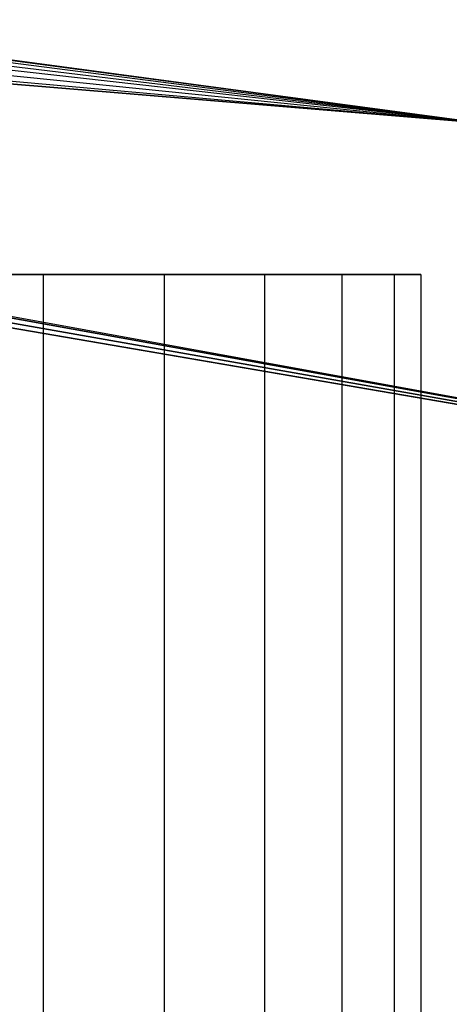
# Model space of a CAD drawing. Extents: x -91 to 91, y -91 to 262.
# Tile 362 of 480: x 4.62 to 7.15, y 38.66 to 44.45. Entities that reach past the tile are written whole.
import ezdxf

# ---------------------------------------------------------------- set-up
doc = ezdxf.new("R2010")
doc.units = 0
doc.header["$LTSCALE"] = 25.4
doc.layers.get('0').update_dxf_attribs({"linetype": 'CONTINUOUS'})

# ---------------------------------------------------------------- blocks, each defined once
blk = doc.blocks.new('ETE0_STL_1')
at = {"color": 0}
for p, q in [((7.3162, 43.8438), (0, 44.45)), ((0, 44.45, 158.5), (7.3162, 43.8438, 158.5)), ((0, 44.45, 158.5), (7.3162, 43.8438, 158.5)), ((7.3162, 43.8438), (0, 44.45)), ((0.5486, 44.4466, 8.4832), (7.3162, 43.8438)), ((0.5486, 44.4466, 8.4832), (7.3162, 43.8438)), ((1.6149, 44.4207, 8.7462), (7.3162, 43.8438)), ((1.6149, 44.4207, 8.7462), (7.3162, 43.8438)), ((7.3162, 43.8438), (2.5847, 44.3748, 9.2554)), ((7.3162, 43.8438), (2.5847, 44.3748, 9.2554)), ((3.4045, 44.3194, 9.9815), (7.3162, 43.8438)), ((3.4045, 44.3194, 9.9815), (7.3162, 43.8438)), ((4.0288, 44.267, 10.8855), (7.3162, 43.8438)), ((4.0288, 44.267, 10.8855), (7.3162, 43.8438)), ((7.3162, 43.8438), (4.4181, 44.2299, 11.9123)), ((7.3162, 43.8438), (4.4181, 44.2299, 11.9123)), ((7.3162, 43.8438, 158.5), (4.4181, 44.2299, 14.0876)), ((7.3162, 43.8438, 158.5), (4.4181, 44.2299, 14.0876)), ((4.55, 44.2165, 13), (7.3162, 43.8438)), ((7.3162, 43.8438, 158.5), (4.55, 44.2165, 13)), ((7.3162, 43.8438, 158.5), (4.55, 44.2165, 13)), ((4.55, 44.2165, 13), (7.3162, 43.8438)), ((4.7612, 42.95, 7.8686), (3.9432, 42.95, 7.2163)), ((3.9432, 42.95, 18.7837), (4.7612, 42.95, 18.1314)), ((4.7612, 42.95, 7.8686), (3.9432, 42.95, 7.2163)), ((3.9432, 42.95, 18.7837), (4.7612, 42.95, 18.1314)), ((5.4728, 42.95, 8.6356), (4.7612, 42.95, 7.8686)), ((4.7612, 42.95, 18.1314), (5.4728, 42.95, 17.3644)), ((4.7612, 42.95, 7.8686), (4.7612, 33.95, 7.8686)), ((5.4728, 42.95, 8.6356), (4.7612, 42.95, 7.8686)), ((4.7612, 42.95, 7.8686), (4.7612, 33.95, 7.8686)), ((4.7612, 42.95, 18.1314), (5.4728, 42.95, 17.3644)), ((4.7612, 42.95, 18.1314), (4.7612, 33.95, 18.1314)), ((4.7612, 42.95, 18.1314), (4.7612, 33.95, 18.1314)), ((6.0622, 42.95, 9.5), (5.4728, 42.95, 8.6356)), ((5.4728, 42.95, 17.3644), (6.0622, 42.95, 16.5)), ((5.4728, 42.95, 8.6356), (5.4728, 33.95, 8.6356)), ((6.0622, 42.95, 9.5), (5.4728, 42.95, 8.6356)), ((5.4728, 42.95, 8.6356), (5.4728, 33.95, 8.6356)), ((5.4728, 42.95, 17.3644), (6.0622, 42.95, 16.5)), ((5.4728, 42.95, 17.3644), (5.4728, 33.95, 17.3644)), ((5.4728, 42.95, 17.3644), (5.4728, 33.95, 17.3644)), ((6.5161, 42.95, 10.4426), (6.0622, 42.95, 9.5)), ((6.0622, 42.95, 16.5), (6.5161, 42.95, 15.5574)), ((6.0622, 42.95, 9.5), (6.0622, 33.95, 9.5)), ((6.5161, 42.95, 10.4426), (6.0622, 42.95, 9.5)), ((6.0622, 42.95, 9.5), (6.0622, 33.95, 9.5)), ((6.0622, 42.95, 16.5), (6.5161, 42.95, 15.5574)), ((6.0622, 42.95, 16.5), (6.0622, 33.95, 16.5)), ((6.0622, 42.95, 16.5), (6.0622, 33.95, 16.5)), ((6.8245, 42.95, 11.4424), (6.5161, 42.95, 10.4426)), ((6.5161, 42.95, 15.5574), (6.8245, 42.95, 14.5576)), ((6.5161, 42.95, 10.4426), (6.5161, 33.95, 10.4426)), ((6.8245, 42.95, 11.4424), (6.5161, 42.95, 10.4426)), ((6.5161, 42.95, 10.4426), (6.5161, 33.95, 10.4426)), ((6.5161, 42.95, 15.5574), (6.8245, 42.95, 14.5576)), ((6.5161, 42.95, 15.5574), (6.5161, 33.95, 15.5574)), ((6.5161, 42.95, 15.5574), (6.5161, 33.95, 15.5574)), ((6.9804, 42.95, 12.4769), (6.8245, 42.95, 11.4424)), ((6.8245, 42.95, 14.5576), (6.9804, 42.95, 13.5231)), ((6.8245, 42.95, 11.4424), (6.8245, 33.95, 11.4424)), ((6.9804, 42.95, 12.4769), (6.8245, 42.95, 11.4424)), ((6.8245, 42.95, 11.4424), (6.8245, 33.95, 11.4424)), ((6.8245, 42.95, 14.5576), (6.9804, 42.95, 13.5231)), ((6.8245, 42.95, 14.5576), (6.8245, 33.95, 14.5576)), ((6.8245, 42.95, 14.5576), (6.8245, 33.95, 14.5576)), ((6.9804, 42.95, 13.5231), (6.9804, 42.95, 12.4769)), ((6.9804, 42.95, 12.4769), (6.9804, 33.95, 12.4769)), ((6.9804, 42.95, 13.5231), (6.9804, 42.95, 12.4769)), ((6.9804, 42.95, 13.5231), (6.9804, 33.95, 13.5231)), ((6.9804, 42.95, 12.4769), (6.9804, 33.95, 12.4769)), ((6.9804, 42.95, 13.5231), (6.9804, 33.95, 13.5231)), ((10.8225, 41.5641, 158.5), (3.6424, 42.7953, 15.7268)), ((10.8225, 41.5641, 158.5), (3.6424, 42.7953, 15.7268)), ((10.8225, 41.5641, 158.5), (3.6424, 42.7953, 158.5)), ((3.6424, 42.7953), (10.8225, 41.5641)), ((10.8225, 41.5641, 158.5), (3.6424, 42.7953, 158.5)), ((3.6424, 42.7953), (10.8225, 41.5641)), ((4.0288, 42.7606, 15.1145), (10.8225, 41.5641, 158.5)), ((10.8225, 41.5641), (4.0288, 42.7606, 10.8855)), ((10.8225, 41.5641), (4.0288, 42.7606, 10.8855)), ((4.0288, 42.7606, 15.1145), (10.8225, 41.5641, 158.5)), ((10.8225, 41.5641), (4.4167, 42.7223, 14.0932)), ((4.4167, 42.7223, 14.0932), (10.8225, 41.5641, 158.5)), ((4.4167, 42.7223, 14.0932), (10.8225, 41.5641, 158.5)), ((10.8225, 41.5641), (4.4167, 42.7223, 14.0932)), ((10.8225, 41.5641), (4.4181, 42.7222, 11.9123)), ((10.8225, 41.5641), (4.4181, 42.7222, 11.9123)), ((4.55, 42.7083, 13), (10.8225, 41.5641)), ((4.55, 42.7083, 13), (10.8225, 41.5641))]:
    blk.add_line(p, q, dxfattribs=at)

msp = doc.modelspace()

# ---------------------------------------------------------------- block references
at = {"color": 253}
msp.add_blockref('ETE0_STL_1', (0, 0), dxfattribs=at)

doc.saveas('drawing.dxf')
